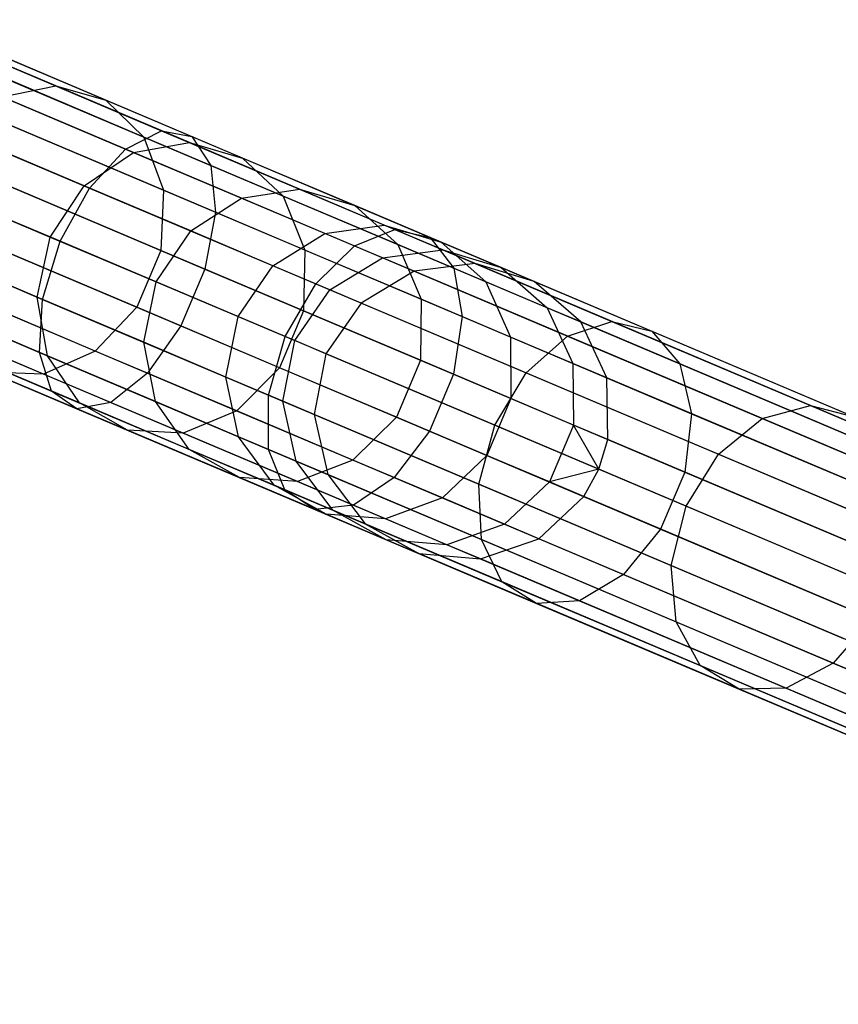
# Model space of a CAD drawing. Extents: x -189 to 189, y -189 to 189.
# Tile 446 of 591: x 163.49 to 169, y -74.43 to -67.8. Entities that reach past the tile are written whole.
import ezdxf

# ---------------------------------------------------------------- set-up
doc = ezdxf.new("R2010")
doc.units = 0
doc.header["$LTSCALE"] = 25.4
doc.layers.get('0').update_dxf_attribs({"linetype": 'CONTINUOUS'})

# ---------------------------------------------------------------- blocks, each defined once
blk = doc.blocks.new('CAMELEON-KENAI-C-12244_STL')
at = {"color": 0}
for p, q in [((163.7303, -68.2512, -150.1282), (162.6761, -67.805, -151.731)), ((163.7303, -68.2512, -150.1282), (162.6761, -67.805, -151.731)), ((162.7793, -67.8486, -11.4422), (164.4435, -68.553, -12.3407)), ((162.7793, -67.8486, -11.4422), (164.4435, -68.553, -12.3407)), ((162.9481, -67.8729, -11.0629), (164.6472, -68.5921, -11.9804)), ((162.9481, -67.8729, -11.0629), (164.6472, -68.5921, -11.9804)), ((164.0678, -68.3468, -150.3514), (162.9915, -67.8913, -151.9879)), ((164.0678, -68.3468, -150.3514), (162.9915, -67.8913, -151.9879)), ((162.566, -67.9841, -11.7724), (164.1998, -68.6756, -12.6545)), ((162.566, -67.9841, -11.7724), (164.1998, -68.6756, -12.6545)), ((163.0432, -68.0527, -10.7003), (164.7758, -68.786, -11.6357)), ((163.0432, -68.0527, -10.7003), (164.7758, -68.786, -11.6357)), ((164.3243, -68.5949, -150.5649), (163.2269, -68.1304, -152.2335)), ((164.3243, -68.5949, -150.5649), (163.2269, -68.1304, -152.2335)), ((162.3452, -68.256, -11.9966), (163.9583, -68.9387, -12.8675)), ((162.3452, -68.256, -11.9966), (163.9583, -68.9387, -12.8675)), ((163.3701, -68.3245, -149.9339), (163.7303, -68.2512, -150.1282)), ((163.3701, -68.3245, -149.9339), (163.7303, -68.2512, -150.1282)), ((163.7303, -68.2512, -150.1282), (164.0678, -68.3468, -150.3514)), ((164.6317, -68.6327, -148.4191), (163.7303, -68.2512, -150.1282)), ((164.6317, -68.6327, -148.4191), (163.7303, -68.2512, -150.1282)), ((163.7303, -68.2512, -150.1282), (164.0678, -68.3468, -150.3514)), ((164.255, -68.699, -148.256), (163.3701, -68.3245, -149.9339)), ((164.255, -68.699, -148.256), (163.3701, -68.3245, -149.9339)), ((163.0483, -68.3569, -10.4169), (164.8069, -69.1013, -11.3664)), ((163.0483, -68.3569, -10.4169), (164.8069, -69.1013, -11.3664)), ((164.0678, -68.3468, -150.3514), (164.3243, -68.5949, -150.5649)), ((164.9882, -68.7364, -148.6064), (164.0678, -68.3468, -150.3514)), ((164.9882, -68.7364, -148.6064), (164.0678, -68.3468, -150.3514)), ((164.0678, -68.3468, -150.3514), (164.3243, -68.5949, -150.5649)), ((164.4554, -68.9526, -150.7317), (163.3414, -68.481, -152.4255)), ((164.4554, -68.9526, -150.7317), (163.3414, -68.481, -152.4255)), ((163.9232, -68.9239, -148.1453), (163.0495, -68.5541, -149.8019)), ((163.9232, -68.9239, -148.1453), (163.0495, -68.5541, -149.8019)), ((164.1998, -68.6756, -12.6545), (164.4435, -68.553, -12.3407)), ((164.1998, -68.6756, -12.6545), (164.4435, -68.553, -12.3407)), ((164.3243, -68.5949, -150.5649), (164.4554, -68.9526, -150.7317)), ((165.2628, -68.9921, -148.7856), (164.3243, -68.5949, -150.5649)), ((165.2628, -68.9921, -148.7856), (164.3243, -68.5949, -150.5649)), ((164.3243, -68.5949, -150.5649), (164.4554, -68.9526, -150.7317)), ((164.4435, -68.553, -12.3407), (166.0143, -69.2179, -13.4195)), ((164.4435, -68.553, -12.3407), (166.0143, -69.2179, -13.4195)), ((164.4435, -68.553, -12.3407), (164.6472, -68.5921, -11.9804)), ((164.4435, -68.553, -12.3407), (164.6472, -68.5921, -11.9804)), ((164.6472, -68.5921, -11.9804), (166.251, -69.2709, -13.0818)), ((164.6472, -68.5921, -11.9804), (166.251, -69.2709, -13.0818)), ((164.6472, -68.5921, -11.9804), (164.7758, -68.786, -11.6357)), ((164.6472, -68.5921, -11.9804), (164.7758, -68.786, -11.6357)), ((163.7607, -69.2968, -12.9429), (162.1549, -68.6171, -12.0759)), ((163.7607, -69.2968, -12.9429), (162.1549, -68.6171, -12.0759)), ((164.255, -68.699, -148.256), (164.6317, -68.6327, -148.4191)), ((164.255, -68.699, -148.256), (164.6317, -68.6327, -148.4191)), ((164.6317, -68.6327, -148.4191), (164.9882, -68.7364, -148.6064)), ((165.3714, -68.9458, -146.6207), (164.6317, -68.6327, -148.4191)), ((165.3714, -68.9458, -146.6207), (164.6317, -68.6327, -148.4191)), ((164.6317, -68.6327, -148.4191), (164.9882, -68.7364, -148.6064)), ((163.9232, -68.9239, -148.1453), (164.255, -68.699, -148.256)), ((163.9232, -68.9239, -148.1453), (164.255, -68.699, -148.256)), ((163.9583, -68.9387, -12.8675), (164.1998, -68.6756, -12.6545)), ((163.9583, -68.9387, -12.8675), (164.1998, -68.6756, -12.6545)), ((164.1998, -68.6756, -12.6545), (165.7418, -69.3283, -13.7136)), ((164.1998, -68.6756, -12.6545), (165.7418, -69.3283, -13.7136)), ((164.9811, -69.0064, -146.4905), (164.255, -68.699, -148.256)), ((164.9811, -69.0064, -146.4905), (164.255, -68.699, -148.256)), ((162.9623, -68.7331, -10.2618), (164.7353, -69.4835, -11.2191)), ((162.9623, -68.7331, -10.2618), (164.7353, -69.4835, -11.2191)), ((164.7758, -68.786, -11.6357), (166.4111, -69.4782, -12.7588)), ((164.7758, -68.786, -11.6357), (166.4111, -69.4782, -12.7588)), ((164.7758, -68.786, -11.6357), (164.8069, -69.1013, -11.3664)), ((164.7758, -68.786, -11.6357), (164.8069, -69.1013, -11.3664)), ((164.9882, -68.7364, -148.6064), (165.2628, -68.9921, -148.7856)), ((165.7433, -69.056, -146.7703), (164.9882, -68.7364, -148.6064)), ((165.7433, -69.056, -146.7703), (164.9882, -68.7364, -148.6064)), ((164.9882, -68.7364, -148.6064), (165.2628, -68.9921, -148.7856)), ((162.8239, -68.9003, -149.7553), (163.6937, -69.2684, -148.1061)), ((162.8239, -68.9003, -149.7553), (163.6937, -69.2684, -148.1061)), ((164.4385, -69.3579, -150.823), (163.3154, -68.8825, -152.5305)), ((164.4385, -69.3579, -150.823), (163.3154, -68.8825, -152.5305)), ((163.6937, -69.2684, -148.1061), (163.9232, -68.9239, -148.1453)), ((163.6937, -69.2684, -148.1061), (163.9232, -68.9239, -148.1453)), ((164.6401, -69.2273, -146.4021), (163.9232, -68.9239, -148.1453)), ((164.6401, -69.2273, -146.4021), (163.9232, -68.9239, -148.1453)), ((163.7607, -69.2968, -12.9429), (163.9583, -68.9387, -12.8675)), ((163.7607, -69.2968, -12.9429), (163.9583, -68.9387, -12.8675)), ((163.9583, -68.9387, -12.8675), (165.4808, -69.5832, -13.9132)), ((163.9583, -68.9387, -12.8675), (165.4808, -69.5832, -13.9132)), ((164.4554, -68.9526, -150.7317), (164.4385, -69.3579, -150.823)), ((164.4554, -68.9526, -150.7317), (164.4385, -69.3579, -150.823)), ((165.408, -69.3558, -148.9255), (164.4554, -68.9526, -150.7317)), ((165.408, -69.3558, -148.9255), (164.4554, -68.9526, -150.7317)), ((164.9811, -69.0064, -146.4905), (165.3714, -68.9458, -146.6207)), ((164.9811, -69.0064, -146.4905), (165.3714, -68.9458, -146.6207)), ((165.2628, -68.9921, -148.7856), (165.408, -69.3558, -148.9255)), ((166.0328, -69.3181, -146.9133), (165.2628, -68.9921, -148.7856)), ((166.0328, -69.3181, -146.9133), (165.2628, -68.9921, -148.7856)), ((165.2628, -68.9921, -148.7856), (165.408, -69.3558, -148.9255)), ((165.3714, -68.9458, -146.6207), (165.7433, -69.056, -146.7703)), ((165.9419, -69.1872, -144.7511), (165.3714, -68.9458, -146.6207)), ((165.9419, -69.1872, -144.7511), (165.3714, -68.9458, -146.6207)), ((165.3714, -68.9458, -146.6207), (165.7433, -69.056, -146.7703)), ((162.0281, -69.0051, -11.9966), (163.6412, -69.6879, -12.8675)), ((162.0281, -69.0051, -11.9966), (163.6412, -69.6879, -12.8675)), ((164.6401, -69.2273, -146.4021), (164.9811, -69.0064, -146.4905)), ((164.6401, -69.2273, -146.4021), (164.9811, -69.0064, -146.4905)), ((165.5412, -69.2434, -144.6551), (164.9811, -69.0064, -146.4905)), ((165.5412, -69.2434, -144.6551), (164.9811, -69.0064, -146.4905)), ((165.7433, -69.056, -146.7703), (166.0328, -69.3181, -146.9133)), ((166.3259, -69.3026, -144.8614), (165.7433, -69.056, -146.7703)), ((166.3259, -69.3026, -144.8614), (165.7433, -69.056, -146.7703)), ((165.7433, -69.056, -146.7703), (166.0328, -69.3181, -146.9133)), ((162.8002, -69.116, -10.2618), (164.5732, -69.8664, -11.2191)), ((162.8002, -69.116, -10.2618), (164.5732, -69.8664, -11.2191)), ((164.8069, -69.1013, -11.3664), (164.7353, -69.4835, -11.2191)), ((164.8069, -69.1013, -11.3664), (164.7353, -69.4835, -11.2191)), ((164.8069, -69.1013, -11.3664), (166.4669, -69.8039, -12.5065)), ((164.8069, -69.1013, -11.3664), (166.4669, -69.8039, -12.5065)), ((165.5412, -69.2434, -144.6551), (165.9419, -69.1872, -144.7511)), ((165.5412, -69.2434, -144.6551), (165.9419, -69.1872, -144.7511)), ((165.9419, -69.1872, -144.7511), (166.3259, -69.3026, -144.8614)), ((166.3375, -69.3547, -142.829), (165.9419, -69.1872, -144.7511)), ((166.3375, -69.3547, -142.829), (165.9419, -69.1872, -144.7511)), ((165.9419, -69.1872, -144.7511), (166.3259, -69.3026, -144.8614)), ((164.4074, -69.5705, -146.3709), (164.6401, -69.2273, -146.4021)), ((164.4074, -69.5705, -146.3709), (164.6401, -69.2273, -146.4021)), ((165.1931, -69.4614, -144.5899), (164.6401, -69.2273, -146.4021)), ((165.1931, -69.4614, -144.5899), (164.6401, -69.2273, -146.4021)), ((165.1931, -69.4614, -144.5899), (165.5412, -69.2434, -144.6551)), ((165.1931, -69.4614, -144.5899), (165.5412, -69.2434, -144.6551)), ((165.9296, -69.4078, -142.7681), (165.5412, -69.2434, -144.6551)), ((165.9296, -69.4078, -142.7681), (165.5412, -69.2434, -144.6551)), ((165.7418, -69.3283, -13.7136), (166.0143, -69.2179, -13.4195)), ((165.7418, -69.3283, -13.7136), (166.0143, -69.2179, -13.4195)), ((166.0143, -69.2179, -13.4195), (167.4751, -69.8362, -14.6672)), ((166.0143, -69.2179, -13.4195), (167.4751, -69.8362, -14.6672)), ((166.0143, -69.2179, -13.4195), (166.251, -69.2709, -13.0818)), ((166.0143, -69.2179, -13.4195), (166.251, -69.2709, -13.0818)), ((163.6061, -69.673, -148.1453), (162.7324, -69.3032, -149.8019)), ((163.6061, -69.673, -148.1453), (162.7324, -69.3032, -149.8019)), ((164.2764, -69.7408, -150.823), (163.1534, -69.2655, -152.5305)), ((164.2764, -69.7408, -150.823), (163.1534, -69.2655, -152.5305)), ((163.6061, -69.673, -148.1453), (163.6937, -69.2684, -148.1061)), ((163.6061, -69.673, -148.1453), (163.6937, -69.2684, -148.1061)), ((163.6412, -69.6879, -12.8675), (163.7607, -69.2968, -12.9429)), ((163.6412, -69.6879, -12.8675), (163.7607, -69.2968, -12.9429)), ((163.6937, -69.2684, -148.1061), (164.4074, -69.5705, -146.3709)), ((163.6937, -69.2684, -148.1061), (164.4074, -69.5705, -146.3709)), ((165.2763, -69.9383, -13.9838), (163.7607, -69.2968, -12.9429)), ((165.2763, -69.9383, -13.9838), (163.7607, -69.2968, -12.9429)), ((166.0328, -69.3181, -146.9133), (166.1897, -69.6866, -147.0251)), ((166.6268, -69.5695, -144.9669), (166.0328, -69.3181, -146.9133)), ((166.6268, -69.5695, -144.9669), (166.0328, -69.3181, -146.9133)), ((166.0328, -69.3181, -146.9133), (166.1897, -69.6866, -147.0251)), ((166.251, -69.2709, -13.0818), (167.7425, -69.9022, -14.3557)), ((166.251, -69.2709, -13.0818), (167.7425, -69.9022, -14.3557)), ((166.251, -69.2709, -13.0818), (166.4111, -69.4782, -12.7588)), ((166.251, -69.2709, -13.0818), (166.4111, -69.4782, -12.7588)), ((166.3259, -69.3026, -144.8614), (166.6268, -69.5695, -144.9669)), ((166.7298, -69.4735, -142.8989), (166.3259, -69.3026, -144.8614)), ((166.7298, -69.4735, -142.8989), (166.3259, -69.3026, -144.8614)), ((166.3259, -69.3026, -144.8614), (166.6268, -69.5695, -144.9669)), ((161.9867, -69.3529, -11.7724), (163.6205, -70.0444, -12.6545)), ((161.9867, -69.3529, -11.7724), (163.6205, -70.0444, -12.6545)), ((164.4385, -69.3579, -150.823), (164.2764, -69.7408, -150.823)), ((164.4385, -69.3579, -150.823), (164.2764, -69.7408, -150.823)), ((165.3988, -69.7644, -149.0021), (164.4385, -69.3579, -150.823)), ((165.3988, -69.7644, -149.0021), (164.4385, -69.3579, -150.823)), ((165.408, -69.3558, -148.9255), (165.3988, -69.7644, -149.0021)), ((165.408, -69.3558, -148.9255), (165.3988, -69.7644, -149.0021)), ((166.1897, -69.6866, -147.0251), (165.408, -69.3558, -148.9255)), ((166.1897, -69.6866, -147.0251), (165.408, -69.3558, -148.9255)), ((165.4808, -69.5832, -13.9132), (165.7418, -69.3283, -13.7136)), ((165.4808, -69.5832, -13.9132), (165.7418, -69.3283, -13.7136)), ((165.7418, -69.3283, -13.7136), (167.1759, -69.9353, -14.9385)), ((165.7418, -69.3283, -13.7136), (167.1759, -69.9353, -14.9385)), ((165.9296, -69.4078, -142.7681), (166.3375, -69.3547, -142.829)), ((165.9296, -69.4078, -142.7681), (166.3375, -69.3547, -142.829)), ((166.3375, -69.3547, -142.829), (166.7298, -69.4735, -142.8989)), ((166.5544, -69.4465, -140.8736), (166.3375, -69.3547, -142.829)), ((166.5544, -69.4465, -140.8736), (166.3375, -69.3547, -142.829)), ((166.3375, -69.3547, -142.829), (166.7298, -69.4735, -142.8989)), ((162.59, -69.4395, -10.4169), (164.3487, -70.1839, -11.3664)), ((162.59, -69.4395, -10.4169), (164.3487, -70.1839, -11.3664)), ((165.5767, -69.6237, -142.7268), (165.9296, -69.4078, -142.7681)), ((165.5767, -69.6237, -142.7268), (165.9296, -69.4078, -142.7681)), ((166.1425, -69.4979, -140.8484), (165.9296, -69.4078, -142.7681)), ((166.1425, -69.4979, -140.8484), (165.9296, -69.4078, -142.7681)), ((166.5544, -69.4465, -140.8736), (166.1425, -69.4979, -140.8484)), ((166.5544, -69.4465, -140.8736), (166.1425, -69.4979, -140.8484)), ((173.6379, -72.4447, -30.8736), (166.5544, -69.4465, -140.8736)), ((166.9512, -69.5673, -140.9024), (166.5544, -69.4465, -140.8736)), ((173.6379, -72.4447, -30.8736), (166.5544, -69.4465, -140.8736)), ((166.9512, -69.5673, -140.9024), (166.5544, -69.4465, -140.8736)), ((164.7353, -69.4835, -11.2191), (164.5732, -69.8664, -11.2191)), ((164.7353, -69.4835, -11.2191), (164.5732, -69.8664, -11.2191)), ((164.7353, -69.4835, -11.2191), (166.4087, -70.1918, -12.3684)), ((164.7353, -69.4835, -11.2191), (166.4087, -70.1918, -12.3684)), ((164.9579, -69.8035, -144.5669), (165.1931, -69.4614, -144.5899)), ((164.9579, -69.8035, -144.5669), (165.1931, -69.4614, -144.5899)), ((165.5767, -69.6237, -142.7268), (165.1931, -69.4614, -144.5899)), ((165.5767, -69.6237, -142.7268), (165.1931, -69.4614, -144.5899)), ((166.1425, -69.4979, -140.8484), (165.7868, -69.7127, -140.8314)), ((166.1425, -69.4979, -140.8484), (165.7868, -69.7127, -140.8314)), ((173.2261, -72.4961, -30.8485), (166.1425, -69.4979, -140.8484)), ((173.2261, -72.4961, -30.8485), (166.1425, -69.4979, -140.8484)), ((166.4111, -69.4782, -12.7588), (167.9319, -70.1219, -14.0578)), ((166.4111, -69.4782, -12.7588), (167.9319, -70.1219, -14.0578)), ((166.4111, -69.4782, -12.7588), (166.4669, -69.8039, -12.5065)), ((166.4111, -69.4782, -12.7588), (166.4669, -69.8039, -12.5065)), ((166.7298, -69.4735, -142.8989), (167.0387, -69.7438, -142.9658)), ((166.9512, -69.5673, -140.9024), (166.7298, -69.4735, -142.8989)), ((166.9512, -69.5673, -140.9024), (166.7298, -69.4735, -142.8989)), ((166.7298, -69.4735, -142.8989), (167.0387, -69.7438, -142.9658)), ((163.9972, -70.0351, -150.7317), (162.8832, -69.5636, -152.4255)), ((163.9972, -70.0351, -150.7317), (162.8832, -69.5636, -152.4255)), ((164.3231, -69.9765, -146.4021), (164.4074, -69.5705, -146.3709)), ((164.3231, -69.9765, -146.4021), (164.4074, -69.5705, -146.3709)), ((164.4074, -69.5705, -146.3709), (164.9579, -69.8035, -144.5669)), ((164.4074, -69.5705, -146.3709), (164.9579, -69.8035, -144.5669)), ((165.2763, -69.9383, -13.9838), (165.4808, -69.5832, -13.9132)), ((165.2763, -69.9383, -13.9838), (165.4808, -69.5832, -13.9132)), ((165.4808, -69.5832, -13.9132), (166.8967, -70.1825, -15.1226)), ((165.4808, -69.5832, -13.9132), (166.8967, -70.1825, -15.1226)), ((166.6268, -69.5695, -144.9669), (166.7926, -69.9418, -145.0493)), ((167.0387, -69.7438, -142.9658), (166.6268, -69.5695, -144.9669)), ((167.0387, -69.7438, -142.9658), (166.6268, -69.5695, -144.9669)), ((166.6268, -69.5695, -144.9669), (166.7926, -69.9418, -145.0493)), ((174.0348, -72.5655, -30.9024), (166.9512, -69.5673, -140.9024)), ((167.2645, -69.8394, -140.93), (166.9512, -69.5673, -140.9024)), ((174.0348, -72.5655, -30.9024), (166.9512, -69.5673, -140.9024)), ((167.2645, -69.8394, -140.93), (166.9512, -69.5673, -140.9024)), ((162.0379, -69.6003, -11.4422), (163.7021, -70.3047, -12.3407)), ((162.0379, -69.6003, -11.4422), (163.7021, -70.3047, -12.3407)), ((162.3681, -69.6477, -10.7003), (164.1007, -70.3811, -11.6357)), ((162.3681, -69.6477, -10.7003), (164.1007, -70.3811, -11.6357)), ((165.3396, -69.9651, -142.7122), (165.5767, -69.6237, -142.7268)), ((165.3396, -69.9651, -142.7122), (165.5767, -69.6237, -142.7268)), ((165.7868, -69.7127, -140.8314), (165.5767, -69.6237, -142.7268)), ((165.7868, -69.7127, -140.8314), (165.5767, -69.6237, -142.7268)), ((162.1728, -69.7046, -11.0629), (163.8719, -70.4238, -11.9804)), ((162.1728, -69.7046, -11.0629), (163.8719, -70.4238, -11.9804)), ((163.6756, -70.0677, -148.256), (162.7907, -69.6932, -149.9339)), ((163.6756, -70.0677, -148.256), (162.7907, -69.6932, -149.9339)), ((163.6756, -70.0677, -148.256), (163.6061, -69.673, -148.1453)), ((164.3231, -69.9765, -146.4021), (163.6061, -69.673, -148.1453)), ((163.6756, -70.0677, -148.256), (163.6061, -69.673, -148.1453)), ((164.3231, -69.9765, -146.4021), (163.6061, -69.673, -148.1453)), ((163.6205, -70.0444, -12.6545), (163.6412, -69.6879, -12.8675)), ((163.6205, -70.0444, -12.6545), (163.6412, -69.6879, -12.8675)), ((163.6412, -69.6879, -12.8675), (165.1637, -70.3323, -13.9132)), ((163.6412, -69.6879, -12.8675), (165.1637, -70.3323, -13.9132)), ((165.7868, -69.7127, -140.8314), (165.5489, -70.0536, -140.8254)), ((165.7868, -69.7127, -140.8314), (165.5489, -70.0536, -140.8254)), ((172.8704, -72.7109, -30.8314), (165.7868, -69.7127, -140.8314)), ((172.8704, -72.7109, -30.8314), (165.7868, -69.7127, -140.8314)), ((166.1897, -69.6866, -147.0251), (166.1868, -70.0979, -147.0862)), ((166.1897, -69.6866, -147.0251), (166.1868, -70.0979, -147.0862)), ((166.7926, -69.9418, -145.0493), (166.1897, -69.6866, -147.0251)), ((166.7926, -69.9418, -145.0493), (166.1897, -69.6866, -147.0251)), ((163.6492, -70.19, -150.5649), (162.5517, -69.7255, -152.2335)), ((163.6492, -70.19, -150.5649), (162.5517, -69.7255, -152.2335)), ((164.2764, -69.7408, -150.823), (163.9972, -70.0351, -150.7317)), ((164.2764, -69.7408, -150.823), (163.9972, -70.0351, -150.7317)), ((165.2367, -70.1473, -149.0021), (164.2764, -69.7408, -150.823)), ((165.2367, -70.1473, -149.0021), (164.2764, -69.7408, -150.823)), ((165.3988, -69.7644, -149.0021), (165.2367, -70.1473, -149.0021)), ((165.3988, -69.7644, -149.0021), (165.2367, -70.1473, -149.0021)), ((166.1868, -70.0979, -147.0862), (165.3988, -69.7644, -149.0021)), ((166.1868, -70.0979, -147.0862), (165.3988, -69.7644, -149.0021)), ((167.0387, -69.7438, -142.9658), (167.2107, -70.1188, -143.018)), ((167.2645, -69.8394, -140.93), (167.0387, -69.7438, -142.9658)), ((167.2645, -69.8394, -140.93), (167.0387, -69.7438, -142.9658)), ((167.0387, -69.7438, -142.9658), (167.2107, -70.1188, -143.018)), ((164.8761, -70.2105, -144.5899), (164.9579, -69.8035, -144.5669)), ((164.8761, -70.2105, -144.5899), (164.9579, -69.8035, -144.5669)), ((164.9579, -69.8035, -144.5669), (165.3396, -69.9651, -142.7122)), ((164.9579, -69.8035, -144.5669), (165.3396, -69.9651, -142.7122)), ((166.4669, -69.8039, -12.5065), (166.4087, -70.1918, -12.3684)), ((166.4669, -69.8039, -12.5065), (166.4087, -70.1918, -12.3684)), ((166.4669, -69.8039, -12.5065), (168.0107, -70.4574, -13.8251)), ((166.4669, -69.8039, -12.5065), (168.0107, -70.4574, -13.8251)), ((167.1759, -69.9353, -14.9385), (167.4751, -69.8362, -14.6672)), ((167.1759, -69.9353, -14.9385), (167.4751, -69.8362, -14.6672)), ((174.348, -72.8376, -30.93), (167.2645, -69.8394, -140.93)), ((167.4399, -70.2158, -140.9516), (167.2645, -69.8394, -140.93)), ((174.348, -72.8376, -30.93), (167.2645, -69.8394, -140.93)), ((167.4399, -70.2158, -140.9516), (167.2645, -69.8394, -140.93)), ((167.4751, -69.8362, -14.6672), (168.8106, -70.4015, -16.0708)), ((167.4751, -69.8362, -14.6672), (168.8106, -70.4015, -16.0708)), ((167.4751, -69.8362, -14.6672), (167.7425, -69.9022, -14.3557)), ((167.4751, -69.8362, -14.6672), (167.7425, -69.9022, -14.3557)), ((164.5732, -69.8664, -11.2191), (164.3487, -70.1839, -11.3664)), ((164.5732, -69.8664, -11.2191), (164.3487, -70.1839, -11.3664)), ((164.5732, -69.8664, -11.2191), (166.2466, -70.5747, -12.3684)), ((164.5732, -69.8664, -11.2191), (166.2466, -70.5747, -12.3684)), ((167.7425, -69.9022, -14.3557), (169.1061, -70.4793, -15.7887)), ((167.7425, -69.9022, -14.3557), (169.1061, -70.4793, -15.7887)), ((167.7425, -69.9022, -14.3557), (167.9319, -70.1219, -14.0578)), ((167.7425, -69.9022, -14.3557), (167.9319, -70.1219, -14.0578)), ((164.4018, -70.3751, -146.4905), (164.3231, -69.9765, -146.4021)), ((164.8761, -70.2105, -144.5899), (164.3231, -69.9765, -146.4021)), ((164.4018, -70.3751, -146.4905), (164.3231, -69.9765, -146.4021)), ((164.8761, -70.2105, -144.5899), (164.3231, -69.9765, -146.4021)), ((165.1637, -70.3323, -13.9132), (165.2763, -69.9383, -13.9838)), ((165.1637, -70.3323, -13.9132), (165.2763, -69.9383, -13.9838)), ((165.2596, -70.3729, -142.7268), (165.3396, -69.9651, -142.7122)), ((165.2596, -70.3729, -142.7268), (165.3396, -69.9651, -142.7122)), ((166.6859, -70.5349, -15.1878), (165.2763, -69.9383, -13.9838)), ((166.6859, -70.5349, -15.1878), (165.2763, -69.9383, -13.9838)), ((165.5489, -70.0536, -140.8254), (165.3396, -69.9651, -142.7122)), ((165.5489, -70.0536, -140.8254), (165.3396, -69.9651, -142.7122)), ((166.7926, -69.9418, -145.0493), (166.7946, -70.3551, -145.0944)), ((167.2107, -70.1188, -143.018), (166.7926, -69.9418, -145.0493)), ((167.2107, -70.1188, -143.018), (166.7926, -69.9418, -145.0493)), ((166.7926, -69.9418, -145.0493), (166.7946, -70.3551, -145.0944)), ((166.8967, -70.1825, -15.1226), (167.1759, -69.9353, -14.9385)), ((166.8967, -70.1825, -15.1226), (167.1759, -69.9353, -14.9385)), ((167.1759, -69.9353, -14.9385), (168.487, -70.4903, -16.3164)), ((167.1759, -69.9353, -14.9385), (168.487, -70.4903, -16.3164)), ((163.8903, -70.3843, -148.4191), (162.9889, -70.0028, -150.1282)), ((163.8903, -70.3843, -148.4191), (162.9889, -70.0028, -150.1282)), ((163.7021, -70.3047, -12.3407), (163.6205, -70.0444, -12.6545)), ((163.6205, -70.0444, -12.6545), (165.1625, -70.6971, -13.7136)), ((163.6205, -70.0444, -12.6545), (165.1625, -70.6971, -13.7136)), ((163.7021, -70.3047, -12.3407), (163.6205, -70.0444, -12.6545)), ((163.9972, -70.0351, -150.7317), (163.6492, -70.19, -150.5649)), ((163.9972, -70.0351, -150.7317), (163.6492, -70.19, -150.5649)), ((164.9498, -70.4383, -148.9255), (163.9972, -70.0351, -150.7317)), ((164.9498, -70.4383, -148.9255), (163.9972, -70.0351, -150.7317)), ((165.5489, -70.0536, -140.8254), (165.4698, -70.4618, -140.8314)), ((165.5489, -70.0536, -140.8254), (165.4698, -70.4618, -140.8314)), ((172.6325, -73.0519, -30.8254), (165.5489, -70.0536, -140.8254)), ((172.6325, -73.0519, -30.8254), (165.5489, -70.0536, -140.8254)), ((163.8903, -70.3843, -148.4191), (163.6756, -70.0677, -148.256)), ((164.4018, -70.3751, -146.4905), (163.6756, -70.0677, -148.256)), ((163.8903, -70.3843, -148.4191), (163.6756, -70.0677, -148.256)), ((164.4018, -70.3751, -146.4905), (163.6756, -70.0677, -148.256)), ((166.1868, -70.0979, -147.0862), (166.0247, -70.4808, -147.0862)), ((166.1868, -70.0979, -147.0862), (166.0247, -70.4808, -147.0862)), ((166.7946, -70.3551, -145.0944), (166.1868, -70.0979, -147.0862)), ((166.7946, -70.3551, -145.0944), (166.1868, -70.0979, -147.0862)), ((167.2107, -70.1188, -143.018), (167.2161, -70.5336, -143.0466)), ((167.2107, -70.1188, -143.018), (167.2161, -70.5336, -143.0466)), ((167.4399, -70.2158, -140.9516), (167.2107, -70.1188, -143.018)), ((167.4399, -70.2158, -140.9516), (167.2107, -70.1188, -143.018)), ((163.6492, -70.19, -150.5649), (163.2925, -70.1785, -150.3514)), ((164.2128, -70.5681, -148.6064), (163.2925, -70.1785, -150.3514)), ((163.6492, -70.19, -150.5649), (163.2925, -70.1785, -150.3514)), ((164.2128, -70.5681, -148.6064), (163.2925, -70.1785, -150.3514)), ((164.3487, -70.1839, -11.3664), (164.1007, -70.3811, -11.6357)), ((164.3487, -70.1839, -11.3664), (164.1007, -70.3811, -11.6357)), ((164.3487, -70.1839, -11.3664), (166.0087, -70.8865, -12.5065)), ((164.3487, -70.1839, -11.3664), (166.0087, -70.8865, -12.5065)), ((165.2367, -70.1473, -149.0021), (164.9498, -70.4383, -148.9255)), ((165.2367, -70.1473, -149.0021), (164.9498, -70.4383, -148.9255)), ((166.0247, -70.4808, -147.0862), (165.2367, -70.1473, -149.0021)), ((166.0247, -70.4808, -147.0862), (165.2367, -70.1473, -149.0021)), ((166.6859, -70.5349, -15.1878), (166.8967, -70.1825, -15.1226)), ((166.6859, -70.5349, -15.1878), (166.8967, -70.1825, -15.1226)), ((166.8967, -70.1825, -15.1226), (168.1913, -70.7304, -16.4831)), ((166.8967, -70.1825, -15.1226), (168.1913, -70.7304, -16.4831)), ((167.9319, -70.1219, -14.0578), (169.3223, -70.7104, -15.519)), ((167.9319, -70.1219, -14.0578), (169.3223, -70.7104, -15.519)), ((167.9319, -70.1219, -14.0578), (168.0107, -70.4574, -13.8251)), ((167.9319, -70.1219, -14.0578), (168.0107, -70.4574, -13.8251)), ((164.5876, -70.5872, -148.7856), (163.6492, -70.19, -150.5649)), ((164.5876, -70.5872, -148.7856), (163.6492, -70.19, -150.5649)), ((164.9619, -70.6122, -144.6551), (164.8761, -70.2105, -144.5899)), ((165.2596, -70.3729, -142.7268), (164.8761, -70.2105, -144.5899)), ((164.9619, -70.6122, -144.6551), (164.8761, -70.2105, -144.5899)), ((165.2596, -70.3729, -142.7268), (164.8761, -70.2105, -144.5899)), ((166.4087, -70.1918, -12.3684), (166.2466, -70.5747, -12.3684)), ((166.4087, -70.1918, -12.3684), (166.2466, -70.5747, -12.3684)), ((166.4087, -70.1918, -12.3684), (167.965, -70.8505, -13.6976)), ((166.4087, -70.1918, -12.3684), (167.965, -70.8505, -13.6976)), ((174.5234, -73.214, -30.9516), (167.4399, -70.2158, -140.9516)), ((167.4472, -70.6314, -140.9634), (167.4399, -70.2158, -140.9516)), ((174.5234, -73.214, -30.9516), (167.4399, -70.2158, -140.9516)), ((167.4472, -70.6314, -140.9634), (167.4399, -70.2158, -140.9516)), ((163.8719, -70.4238, -11.9804), (163.7021, -70.3047, -12.3407)), ((163.7021, -70.3047, -12.3407), (165.2728, -70.9695, -13.4195)), ((163.7021, -70.3047, -12.3407), (165.2728, -70.9695, -13.4195)), ((163.8719, -70.4238, -11.9804), (163.7021, -70.3047, -12.3407)), ((164.1007, -70.3811, -11.6357), (163.8719, -70.4238, -11.9804)), ((164.1007, -70.3811, -11.6357), (163.8719, -70.4238, -11.9804)), ((164.2128, -70.5681, -148.6064), (163.8903, -70.3843, -148.4191)), ((164.6299, -70.6974, -146.6207), (163.8903, -70.3843, -148.4191)), ((164.2128, -70.5681, -148.6064), (163.8903, -70.3843, -148.4191)), ((164.6299, -70.6974, -146.6207), (163.8903, -70.3843, -148.4191)), ((164.1007, -70.3811, -11.6357), (165.736, -71.0732, -12.7588)), ((164.1007, -70.3811, -11.6357), (165.736, -71.0732, -12.7588)), ((164.6299, -70.6974, -146.6207), (164.4018, -70.3751, -146.4905)), ((164.9619, -70.6122, -144.6551), (164.4018, -70.3751, -146.4905)), ((164.6299, -70.6974, -146.6207), (164.4018, -70.3751, -146.4905)), ((164.9619, -70.6122, -144.6551), (164.4018, -70.3751, -146.4905)), ((165.1625, -70.6971, -13.7136), (165.1637, -70.3323, -13.9132)), ((165.1625, -70.6971, -13.7136), (165.1637, -70.3323, -13.9132)), ((165.1637, -70.3323, -13.9132), (166.5797, -70.9316, -15.1226)), ((165.1637, -70.3323, -13.9132), (166.5797, -70.9316, -15.1226)), ((165.3503, -70.7766, -142.7681), (165.2596, -70.3729, -142.7268)), ((165.4698, -70.4618, -140.8314), (165.2596, -70.3729, -142.7268)), ((165.3503, -70.7766, -142.7681), (165.2596, -70.3729, -142.7268)), ((165.4698, -70.4618, -140.8314), (165.2596, -70.3729, -142.7268)), ((166.7946, -70.3551, -145.0944), (166.6325, -70.7381, -145.0944)), ((166.7946, -70.3551, -145.0944), (166.6325, -70.7381, -145.0944)), ((167.2161, -70.5336, -143.0466), (166.7946, -70.3551, -145.0944)), ((167.2161, -70.5336, -143.0466), (166.7946, -70.3551, -145.0944)), ((163.8719, -70.4238, -11.9804), (165.4757, -71.1026, -13.0818)), ((163.8719, -70.4238, -11.9804), (165.4757, -71.1026, -13.0818)), ((164.9498, -70.4383, -148.9255), (164.5876, -70.5872, -148.7856)), ((164.9498, -70.4383, -148.9255), (164.5876, -70.5872, -148.7856)), ((165.7314, -70.7692, -147.0251), (164.9498, -70.4383, -148.9255)), ((165.7314, -70.7692, -147.0251), (164.9498, -70.4383, -148.9255)), ((168.487, -70.4903, -16.3164), (168.8106, -70.4015, -16.0708)), ((168.487, -70.4903, -16.3164), (168.8106, -70.4015, -16.0708)), ((168.8106, -70.4015, -16.0708), (170.0068, -70.9078, -17.6154)), ((168.8106, -70.4015, -16.0708), (170.0068, -70.9078, -17.6154)), ((168.8106, -70.4015, -16.0708), (169.1061, -70.4793, -15.7887)), ((168.8106, -70.4015, -16.0708), (169.1061, -70.4793, -15.7887)), ((172.5533, -73.46, -30.8314), (165.4698, -70.4618, -140.8314)), ((165.4698, -70.4618, -140.8314), (165.5632, -70.8667, -140.8484)), ((172.5533, -73.46, -30.8314), (165.4698, -70.4618, -140.8314)), ((165.4698, -70.4618, -140.8314), (165.5632, -70.8667, -140.8484)), ((166.0247, -70.4808, -147.0862), (165.7314, -70.7692, -147.0251)), ((166.0247, -70.4808, -147.0862), (165.7314, -70.7692, -147.0251)), ((166.6325, -70.7381, -145.0944), (166.0247, -70.4808, -147.0862)), ((166.6325, -70.7381, -145.0944), (166.0247, -70.4808, -147.0862)), ((168.0107, -70.4574, -13.8251), (167.965, -70.8505, -13.6976)), ((168.0107, -70.4574, -13.8251), (167.965, -70.8505, -13.6976)), ((168.0107, -70.4574, -13.8251), (169.422, -71.0547, -15.3083)), ((168.0107, -70.4574, -13.8251), (169.422, -71.0547, -15.3083)), ((168.1913, -70.7304, -16.4831), (168.487, -70.4903, -16.3164)), ((168.1913, -70.7304, -16.4831), (168.487, -70.4903, -16.3164)), ((168.487, -70.4903, -16.3164), (169.6614, -70.9873, -17.8327)), ((168.487, -70.4903, -16.3164), (169.6614, -70.9873, -17.8327)), ((164.5876, -70.5872, -148.7856), (164.2128, -70.5681, -148.6064)), ((164.968, -70.8877, -146.7703), (164.2128, -70.5681, -148.6064)), ((164.5876, -70.5872, -148.7856), (164.2128, -70.5681, -148.6064)), ((164.968, -70.8877, -146.7703), (164.2128, -70.5681, -148.6064)), ((166.2466, -70.5747, -12.3684), (166.0087, -70.8865, -12.5065)), ((166.2466, -70.5747, -12.3684), (166.0087, -70.8865, -12.5065)), ((166.2466, -70.5747, -12.3684), (167.8029, -71.2335, -13.6976)), ((166.2466, -70.5747, -12.3684), (167.8029, -71.2335, -13.6976)), ((166.5797, -70.9316, -15.1226), (166.6859, -70.5349, -15.1878)), ((166.5797, -70.9316, -15.1226), (166.6859, -70.5349, -15.1878)), ((167.9745, -71.0803, -16.542), (166.6859, -70.5349, -15.1878)), ((167.9745, -71.0803, -16.542), (166.6859, -70.5349, -15.1878)), ((167.2161, -70.5336, -143.0466), (167.0541, -70.9165, -143.0466)), ((167.2161, -70.5336, -143.0466), (167.0541, -70.9165, -143.0466)), ((167.4472, -70.6314, -140.9634), (167.2161, -70.5336, -143.0466)), ((167.4472, -70.6314, -140.9634), (167.2161, -70.5336, -143.0466)), ((167.3862, -70.8313, -140.9649), (167.2161, -70.5336, -143.0466)), ((167.3862, -70.8313, -140.9649), (167.2161, -70.5336, -143.0466)), ((165.3577, -70.9131, -146.9133), (164.5876, -70.5872, -148.7856)), ((165.3577, -70.9131, -146.9133), (164.5876, -70.5872, -148.7856)), ((165.2004, -70.9389, -144.7511), (164.9619, -70.6122, -144.6551)), ((165.3503, -70.7766, -142.7681), (164.9619, -70.6122, -144.6551)), ((165.2004, -70.9389, -144.7511), (164.9619, -70.6122, -144.6551)), ((165.3503, -70.7766, -142.7681), (164.9619, -70.6122, -144.6551)), ((167.3862, -70.8313, -140.9649), (167.4472, -70.6314, -140.9634)), ((167.3862, -70.8313, -140.9649), (167.4472, -70.6314, -140.9634)), ((174.5307, -73.6296, -30.9634), (167.4472, -70.6314, -140.9634)), ((174.5307, -73.6296, -30.9634), (167.4472, -70.6314, -140.9634)), ((164.968, -70.8877, -146.7703), (164.6299, -70.6974, -146.6207)), ((165.2004, -70.9389, -144.7511), (164.6299, -70.6974, -146.6207)), ((164.968, -70.8877, -146.7703), (164.6299, -70.6974, -146.6207)), ((165.2004, -70.9389, -144.7511), (164.6299, -70.6974, -146.6207)), ((165.2728, -70.9695, -13.4195), (165.1625, -70.6971, -13.7136)), ((165.1625, -70.6971, -13.7136), (166.5966, -71.3041, -14.9385)), ((165.1625, -70.6971, -13.7136), (166.5966, -71.3041, -14.9385)), ((165.2728, -70.9695, -13.4195), (165.1625, -70.6971, -13.7136)), ((165.5961, -71.1064, -142.829), (165.3503, -70.7766, -142.7681)), ((165.5632, -70.8667, -140.8484), (165.3503, -70.7766, -142.7681)), ((165.5961, -71.1064, -142.829), (165.3503, -70.7766, -142.7681)), ((165.5632, -70.8667, -140.8484), (165.3503, -70.7766, -142.7681)), ((165.7314, -70.7692, -147.0251), (165.3577, -70.9131, -146.9133)), ((165.7314, -70.7692, -147.0251), (165.3577, -70.9131, -146.9133)), ((166.3344, -71.0244, -145.0493), (165.7314, -70.7692, -147.0251)), ((166.3344, -71.0244, -145.0493), (165.7314, -70.7692, -147.0251)), ((166.6325, -70.7381, -145.0944), (166.3344, -71.0244, -145.0493)), ((166.6325, -70.7381, -145.0944), (166.3344, -71.0244, -145.0493)), ((167.0541, -70.9165, -143.0466), (166.6325, -70.7381, -145.0944)), ((167.0541, -70.9165, -143.0466), (166.6325, -70.7381, -145.0944)), ((167.9745, -71.0803, -16.542), (168.1913, -70.7304, -16.4831)), ((167.9745, -71.0803, -16.542), (168.1913, -70.7304, -16.4831)), ((168.1913, -70.7304, -16.4831), (169.3508, -71.2212, -17.9803)), ((168.1913, -70.7304, -16.4831), (169.3508, -71.2212, -17.9803)), ((167.3862, -70.8313, -140.9649), (167.0541, -70.9165, -143.0466)), ((167.3862, -70.8313, -140.9649), (167.0541, -70.9165, -143.0466)), ((167.2851, -71.0143, -140.9634), (167.3862, -70.8313, -140.9649)), ((167.2851, -71.0143, -140.9634), (167.3862, -70.8313, -140.9649)), ((174.4698, -73.8295, -30.9649), (167.3862, -70.8313, -140.9649)), ((174.4698, -73.8295, -30.9649), (167.3862, -70.8313, -140.9649)), ((165.3577, -70.9131, -146.9133), (164.968, -70.8877, -146.7703)), ((165.5506, -71.1343, -144.8614), (164.968, -70.8877, -146.7703)), ((165.3577, -70.9131, -146.9133), (164.968, -70.8877, -146.7703)), ((165.5506, -71.1343, -144.8614), (164.968, -70.8877, -146.7703)), ((165.9516, -71.1645, -144.9669), (165.3577, -70.9131, -146.9133)), ((165.9516, -71.1645, -144.9669), (165.3577, -70.9131, -146.9133)), ((172.6467, -73.8649, -30.8485), (165.5632, -70.8667, -140.8484)), ((165.5632, -70.8667, -140.8484), (165.813, -71.1982, -140.8736)), ((172.6467, -73.8649, -30.8485), (165.5632, -70.8667, -140.8484)), ((165.5632, -70.8667, -140.8484), (165.813, -71.1982, -140.8736)), ((166.0087, -70.8865, -12.5065), (165.736, -71.0732, -12.7588)), ((166.0087, -70.8865, -12.5065), (165.736, -71.0732, -12.7588)), ((166.0087, -70.8865, -12.5065), (167.5524, -71.5399, -13.8251)), ((166.0087, -70.8865, -12.5065), (167.5524, -71.5399, -13.8251)), ((167.965, -70.8505, -13.6976), (167.8029, -71.2335, -13.6976)), ((167.965, -70.8505, -13.6976), (167.8029, -71.2335, -13.6976)), ((167.965, -70.8505, -13.6976), (169.3878, -71.4528, -15.1929)), ((167.965, -70.8505, -13.6976), (169.3878, -71.4528, -15.1929)), ((165.5506, -71.1343, -144.8614), (165.2004, -70.9389, -144.7511)), ((165.5961, -71.1064, -142.829), (165.2004, -70.9389, -144.7511)), ((165.5506, -71.1343, -144.8614), (165.2004, -70.9389, -144.7511)), ((165.5961, -71.1064, -142.829), (165.2004, -70.9389, -144.7511)), ((165.4757, -71.1026, -13.0818), (165.2728, -70.9695, -13.4195)), ((165.2728, -70.9695, -13.4195), (166.7337, -71.5879, -14.6672)), ((165.2728, -70.9695, -13.4195), (166.7337, -71.5879, -14.6672)), ((165.4757, -71.1026, -13.0818), (165.2728, -70.9695, -13.4195)), ((166.5966, -71.3041, -14.9385), (166.5797, -70.9316, -15.1226)), ((166.5797, -70.9316, -15.1226), (167.8742, -71.4795, -16.4831)), ((166.5797, -70.9316, -15.1226), (167.8742, -71.4795, -16.4831)), ((166.5966, -71.3041, -14.9385), (166.5797, -70.9316, -15.1226)), ((167.0541, -70.9165, -143.0466), (166.7525, -71.2014, -143.018)), ((167.0541, -70.9165, -143.0466), (166.7525, -71.2014, -143.018)), ((167.2851, -71.0143, -140.9634), (167.0541, -70.9165, -143.0466)), ((167.2851, -71.0143, -140.9634), (167.0541, -70.9165, -143.0466)), ((166.3344, -71.0244, -145.0493), (165.9516, -71.1645, -144.9669)), ((166.3344, -71.0244, -145.0493), (165.9516, -71.1645, -144.9669)), ((166.7525, -71.2014, -143.018), (166.3344, -71.0244, -145.0493)), ((166.7525, -71.2014, -143.018), (166.3344, -71.0244, -145.0493)), ((166.9817, -71.2984, -140.9516), (167.2851, -71.0143, -140.9634)), ((166.9817, -71.2984, -140.9516), (167.2851, -71.0143, -140.9634)), ((174.3687, -74.0125, -30.9634), (167.2851, -71.0143, -140.9634)), ((174.3687, -74.0125, -30.9634), (167.2851, -71.0143, -140.9634)), ((165.736, -71.0732, -12.7588), (165.4757, -71.1026, -13.0818)), ((165.736, -71.0732, -12.7588), (165.4757, -71.1026, -13.0818)), ((165.4757, -71.1026, -13.0818), (166.9672, -71.7339, -14.3557)), ((165.4757, -71.1026, -13.0818), (166.9672, -71.7339, -14.3557)), ((165.9545, -71.3053, -142.8989), (165.5961, -71.1064, -142.829)), ((165.813, -71.1982, -140.8736), (165.5961, -71.1064, -142.829)), ((165.9545, -71.3053, -142.8989), (165.5961, -71.1064, -142.829)), ((165.813, -71.1982, -140.8736), (165.5961, -71.1064, -142.829)), ((165.736, -71.0732, -12.7588), (167.2568, -71.7169, -14.0578)), ((165.736, -71.0732, -12.7588), (167.2568, -71.7169, -14.0578)), ((167.8742, -71.4795, -16.4831), (167.9745, -71.0803, -16.542)), ((167.8742, -71.4795, -16.4831), (167.9745, -71.0803, -16.542)), ((169.1288, -71.5689, -18.0324), (167.9745, -71.0803, -16.542)), ((169.1288, -71.5689, -18.0324), (167.9745, -71.0803, -16.542)), ((165.9516, -71.1645, -144.9669), (165.5506, -71.1343, -144.8614)), ((165.9545, -71.3053, -142.8989), (165.5506, -71.1343, -144.8614)), ((165.9516, -71.1645, -144.9669), (165.5506, -71.1343, -144.8614)), ((165.9545, -71.3053, -142.8989), (165.5506, -71.1343, -144.8614)), ((166.3636, -71.3389, -142.9658), (165.9516, -71.1645, -144.9669)), ((166.3636, -71.3389, -142.9658), (165.9516, -71.1645, -144.9669)), ((172.8965, -74.1964, -30.8736), (165.813, -71.1982, -140.8736)), ((165.813, -71.1982, -140.8736), (166.1759, -71.399, -140.9024)), ((172.8965, -74.1964, -30.8736), (165.813, -71.1982, -140.8736)), ((165.813, -71.1982, -140.8736), (166.1759, -71.399, -140.9024)), ((166.7525, -71.2014, -143.018), (166.3636, -71.3389, -142.9658)), ((166.7525, -71.2014, -143.018), (166.3636, -71.3389, -142.9658)), ((166.9817, -71.2984, -140.9516), (166.7525, -71.2014, -143.018)), ((166.9817, -71.2984, -140.9516), (166.7525, -71.2014, -143.018)), ((167.8029, -71.2335, -13.6976), (167.5524, -71.5399, -13.8251)), ((167.8029, -71.2335, -13.6976), (167.5524, -71.5399, -13.8251)), ((167.8029, -71.2335, -13.6976), (169.2258, -71.8357, -15.1929)), ((167.8029, -71.2335, -13.6976), (169.2258, -71.8357, -15.1929)), ((166.3636, -71.3389, -142.9658), (165.9545, -71.3053, -142.8989)), ((166.1759, -71.399, -140.9024), (165.9545, -71.3053, -142.8989)), ((166.3636, -71.3389, -142.9658), (165.9545, -71.3053, -142.8989)), ((166.1759, -71.399, -140.9024), (165.9545, -71.3053, -142.8989)), ((166.5893, -71.4344, -140.93), (166.9817, -71.2984, -140.9516)), ((166.5893, -71.4344, -140.93), (166.9817, -71.2984, -140.9516)), ((166.7337, -71.5879, -14.6672), (166.5966, -71.3041, -14.9385)), ((166.5966, -71.3041, -14.9385), (167.9077, -71.859, -16.3164)), ((166.5966, -71.3041, -14.9385), (167.9077, -71.859, -16.3164)), ((166.7337, -71.5879, -14.6672), (166.5966, -71.3041, -14.9385)), ((174.0652, -74.2966, -30.9516), (166.9817, -71.2984, -140.9516)), ((174.0652, -74.2966, -30.9516), (166.9817, -71.2984, -140.9516)), ((166.5893, -71.4344, -140.93), (166.3636, -71.3389, -142.9658)), ((166.5893, -71.4344, -140.93), (166.3636, -71.3389, -142.9658)), ((173.2595, -74.3972, -30.9024), (166.1759, -71.399, -140.9024)), ((166.1759, -71.399, -140.9024), (166.5893, -71.4344, -140.93)), ((173.2595, -74.3972, -30.9024), (166.1759, -71.399, -140.9024)), ((166.1759, -71.399, -140.9024), (166.5893, -71.4344, -140.93)), ((173.6729, -74.4326, -30.93), (166.5893, -71.4344, -140.93)), ((173.6729, -74.4326, -30.93), (166.5893, -71.4344, -140.93)), ((167.9077, -71.859, -16.3164), (167.8742, -71.4795, -16.4831)), ((167.8742, -71.4795, -16.4831), (169.0337, -71.9703, -17.9803)), ((167.8742, -71.4795, -16.4831), (169.0337, -71.9703, -17.9803)), ((167.9077, -71.859, -16.3164), (167.8742, -71.4795, -16.4831)), ((167.5524, -71.5399, -13.8251), (167.2568, -71.7169, -14.0578)), ((167.5524, -71.5399, -13.8251), (167.2568, -71.7169, -14.0578)), ((167.5524, -71.5399, -13.8251), (168.9638, -72.1373, -15.3083)), ((167.5524, -71.5399, -13.8251), (168.9638, -72.1373, -15.3083)), ((166.9672, -71.7339, -14.3557), (166.7337, -71.5879, -14.6672)), ((166.7337, -71.5879, -14.6672), (168.0692, -72.1531, -16.0708)), ((166.7337, -71.5879, -14.6672), (168.0692, -72.1531, -16.0708)), ((166.9672, -71.7339, -14.3557), (166.7337, -71.5879, -14.6672)), ((167.2568, -71.7169, -14.0578), (166.9672, -71.7339, -14.3557)), ((167.2568, -71.7169, -14.0578), (166.9672, -71.7339, -14.3557)), ((166.9672, -71.7339, -14.3557), (168.3308, -72.3111, -15.7887)), ((166.9672, -71.7339, -14.3557), (168.3308, -72.3111, -15.7887)), ((167.2568, -71.7169, -14.0578), (168.6472, -72.3055, -15.519)), ((167.2568, -71.7169, -14.0578), (168.6472, -72.3055, -15.519)), ((169.2258, -71.8357, -15.1929), (168.9638, -72.1373, -15.3083)), ((169.2258, -71.8357, -15.1929), (168.9638, -72.1373, -15.3083)), ((168.0692, -72.1531, -16.0708), (167.9077, -71.859, -16.3164)), ((167.9077, -71.859, -16.3164), (169.082, -72.3561, -17.8327)), ((167.9077, -71.859, -16.3164), (169.082, -72.3561, -17.8327)), ((168.0692, -72.1531, -16.0708), (167.9077, -71.859, -16.3164)), ((168.3308, -72.3111, -15.7887), (168.0692, -72.1531, -16.0708)), ((168.0692, -72.1531, -16.0708), (169.2654, -72.6594, -17.6154)), ((168.0692, -72.1531, -16.0708), (169.2654, -72.6594, -17.6154)), ((168.3308, -72.3111, -15.7887), (168.0692, -72.1531, -16.0708)), ((168.9638, -72.1373, -15.3083), (168.6472, -72.3055, -15.519)), ((168.9638, -72.1373, -15.3083), (168.6472, -72.3055, -15.519)), ((168.9638, -72.1373, -15.3083), (170.2279, -72.6724, -16.9406)), ((168.9638, -72.1373, -15.3083), (170.2279, -72.6724, -16.9406)), ((168.6472, -72.3055, -15.519), (168.3308, -72.3111, -15.7887)), ((168.6472, -72.3055, -15.519), (168.3308, -72.3111, -15.7887)), ((168.6472, -72.3055, -15.519), (169.8926, -72.8326, -17.1271)), ((168.6472, -72.3055, -15.519), (169.8926, -72.8326, -17.1271)), ((168.3308, -72.3111, -15.7887), (169.5521, -72.828, -17.3658)), ((168.3308, -72.3111, -15.7887), (169.5521, -72.828, -17.3658))]:
    blk.add_line(p, q, dxfattribs=at)

msp = doc.modelspace()

# ---------------------------------------------------------------- block references
at = {"color": 0}
msp.add_blockref('CAMELEON-KENAI-C-12244_STL', (0, 0), dxfattribs=at)

doc.saveas('drawing.dxf')
